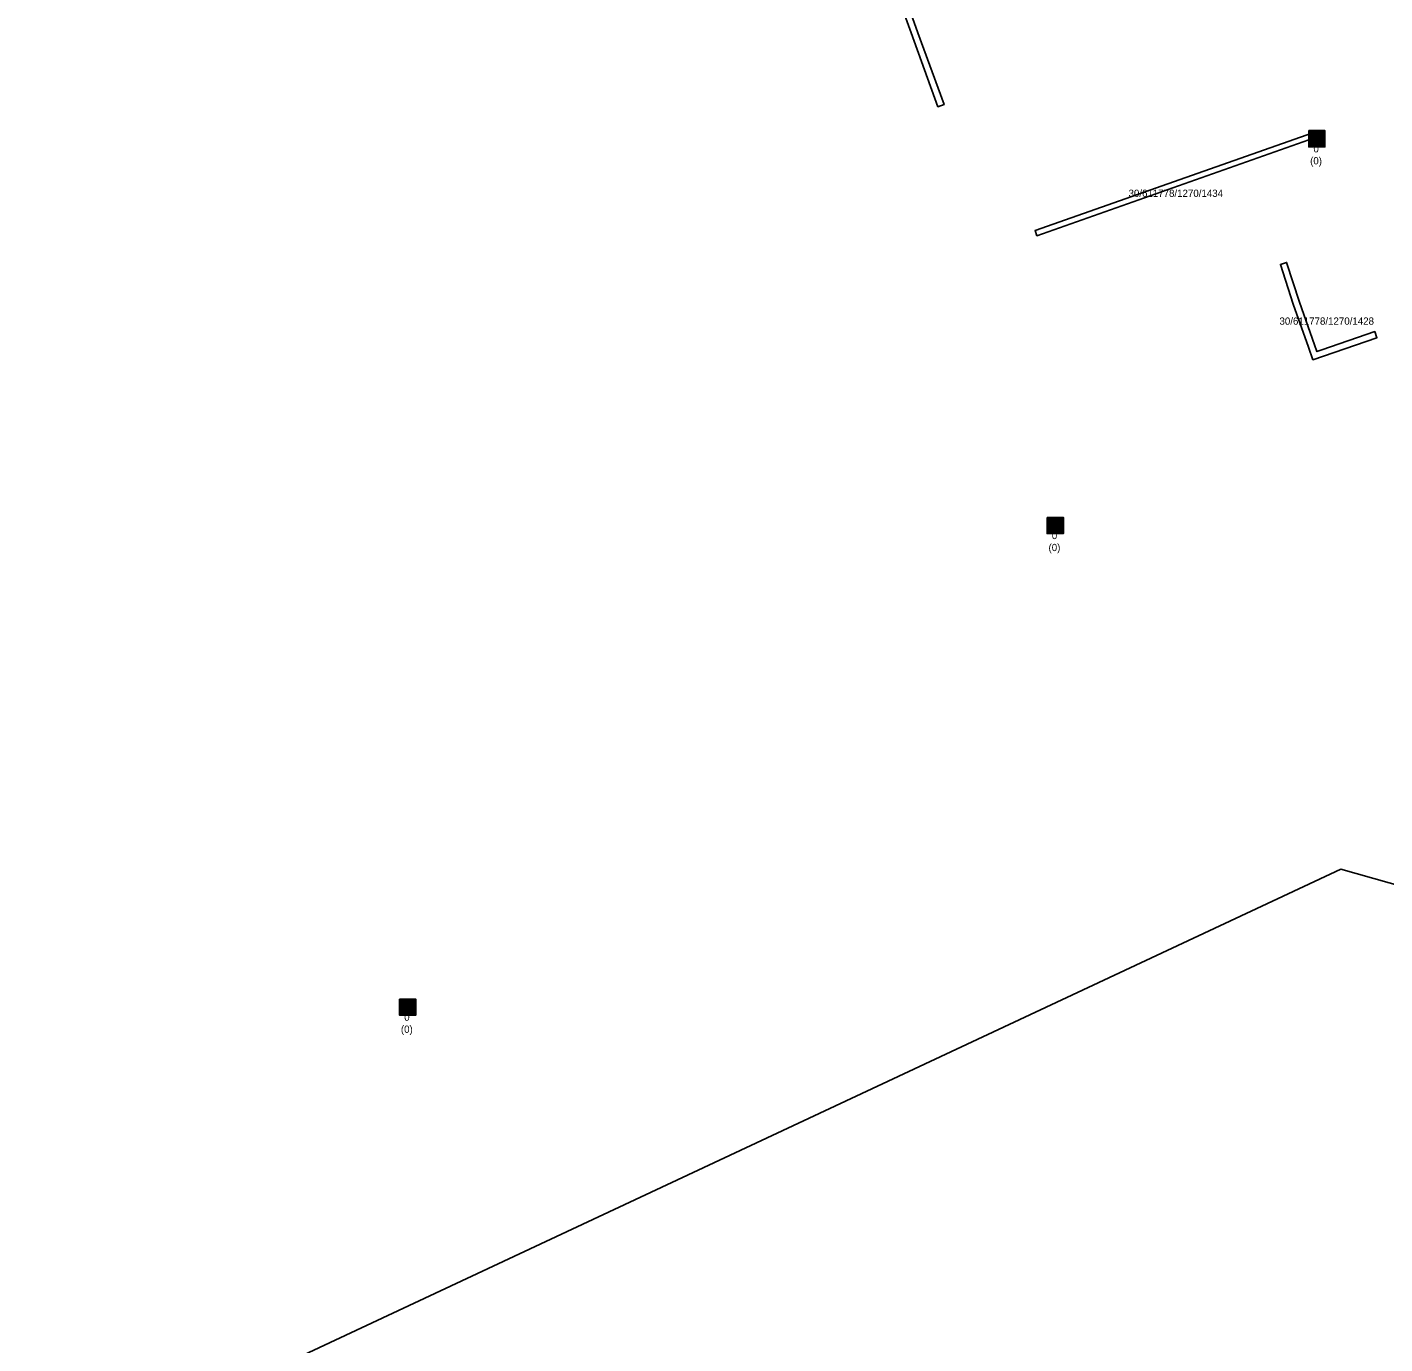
# Model space of a CAD drawing. Extents: x -606452 to -604459, y -1157823 to -1156972.
# Drawn here: x -605543.1 to -605417.7, y -1157639.5 to -1157517.9 of the extents above; entities that cross this region are included whole.
import ezdxf

# ---------------------------------------------------------------- set-up
doc = ezdxf.new("R2010")
doc.units = 0
for name, color, linetype in [('Odvodnění plošné', 7, 'Continuous'), ('Pomocné_Zájmová území 2021', 7, 'Continuous'), ('Uliční vpusť', 7, 'Continuous')]:
    doc.layers.add(name, color=color, linetype=linetype)

msp = doc.modelspace()

# ---------------------------------------------------------------- linework, layer by layer
at = {"layer": 'Odvodnění plošné'}
for points in [[(-605467.71, -1157499.91), (-605473.51, -1157482.64), (-605478.04, -1157469.1), (-605481.74, -1157458.45), (-605482.04, -1157457.58), (-605482.3, -1157453.75), (-605481.76, -1157453.75), (-605481.52, -1157457.3), (-605481.11, -1157458.45), (-605477.47, -1157468.91), (-605472.94, -1157482.45), (-605467.14, -1157499.72), (-605461.48, -1157516.57), (-605461.16, -1157517.47), (-605460.81, -1157518.45), (-605458.38, -1157525.07), (-605458.96, -1157525.26), (-605461.44, -1157518.45), (-605462.05, -1157516.76)], [(-605423.64, -1157527.96), (-605449.82, -1157537.17), (-605449.98, -1157536.7), (-605423.81, -1157527.49)], [(-605424.74, -1157547.46), (-605426.14, -1157543.5), (-605427.32, -1157539.82), (-605426.75, -1157539.64), (-605425.57, -1157543.31), (-605424.18, -1157547.26), (-605423.96, -1157547.87), (-605423.49, -1157547.7), (-605418.62, -1157546.02), (-605418.42, -1157546.59), (-605424.33, -1157548.63)]]:
    msp.add_lwpolyline(points, close=True, dxfattribs=at)
at = {"layer": 'Pomocné_Zájmová území 2021'}
msp.add_lwpolyline([(-606389.784, -1157640.205), (-606452.34, -1157375.134), (-606287.996, -1157134.449), (-606089.723, -1156972.225), (-605785.42, -1157001.913), (-605228.77, -1157012.516), (-604682.722, -1157388.917), (-604597.9, -1157454.655), (-604591.538, -1157788.645), (-604619.105, -1157822.574), (-605421.742, -1157595.673), (-605822.53, -1157783.344)], close=True, dxfattribs=at)
at = {"layer": 'Uliční vpusť'}
for points in [[(-605424.71, -1157527.47), (-605423.21, -1157527.47), (-605423.21, -1157528.97), (-605424.71, -1157528.97)], [(-605424.62, -1157527.56), (-605423.3, -1157527.56), (-605423.3, -1157527.68), (-605424.62, -1157527.68)], [(-605424.62, -1157527.8), (-605423.3, -1157527.8), (-605423.3, -1157527.92), (-605424.62, -1157527.92)], [(-605424.62, -1157528.04), (-605423.3, -1157528.04), (-605423.3, -1157528.16), (-605424.62, -1157528.16)], [(-605424.62, -1157528.28), (-605423.3, -1157528.28), (-605423.3, -1157528.4), (-605424.62, -1157528.4)], [(-605424.62, -1157528.52), (-605423.3, -1157528.52), (-605423.3, -1157528.64), (-605424.62, -1157528.64)], [(-605424.62, -1157528.76), (-605423.3, -1157528.76), (-605423.3, -1157528.88), (-605424.62, -1157528.88)], [(-605448.87, -1157563.18), (-605447.37, -1157563.18), (-605447.37, -1157564.68), (-605448.87, -1157564.68)], [(-605448.78, -1157563.27), (-605447.46, -1157563.27), (-605447.46, -1157563.39), (-605448.78, -1157563.39)], [(-605448.78, -1157563.51), (-605447.46, -1157563.51), (-605447.46, -1157563.63), (-605448.78, -1157563.63)], [(-605448.78, -1157563.75), (-605447.46, -1157563.75), (-605447.46, -1157563.87), (-605448.78, -1157563.87)], [(-605448.78, -1157563.99), (-605447.46, -1157563.99), (-605447.46, -1157564.11), (-605448.78, -1157564.11)], [(-605448.78, -1157564.23), (-605447.46, -1157564.23), (-605447.46, -1157564.35), (-605448.78, -1157564.35)], [(-605448.78, -1157564.47), (-605447.46, -1157564.47), (-605447.46, -1157564.59), (-605448.78, -1157564.59)], [(-605508.68, -1157607.66), (-605507.18, -1157607.66), (-605507.18, -1157609.16), (-605508.68, -1157609.16)], [(-605508.59, -1157607.75), (-605507.27, -1157607.75), (-605507.27, -1157607.87), (-605508.59, -1157607.87)], [(-605508.59, -1157607.99), (-605507.27, -1157607.99), (-605507.27, -1157608.11), (-605508.59, -1157608.11)], [(-605508.59, -1157608.23), (-605507.27, -1157608.23), (-605507.27, -1157608.35), (-605508.59, -1157608.35)], [(-605508.59, -1157608.47), (-605507.27, -1157608.47), (-605507.27, -1157608.59), (-605508.59, -1157608.59)], [(-605508.59, -1157608.71), (-605507.27, -1157608.71), (-605507.27, -1157608.83), (-605508.59, -1157608.83)], [(-605508.59, -1157608.95), (-605507.27, -1157608.95), (-605507.27, -1157609.07), (-605508.59, -1157609.07)]]:
    msp.add_lwpolyline(points, close=True, dxfattribs=at)

# ---------------------------------------------------------------- texts
at = {"layer": 'Odvodnění plošné'}
for s, p in [('30/611778/1270/1434', (-605441.352, -1157533.588)), ('30/611778/1270/1428', (-605427.412, -1157545.393))]:
    msp.add_text(s, height=0.67082, dxfattribs=at).set_placement(p)
at = {"layer": 'Uliční vpusť'}
for p in [(-605424.484, -1157528.268), (-605448.644, -1157563.978), (-605508.454, -1157608.458)]:
    msp.add_text('Rozhodnout', height=0.1155, rotation=359.99999, dxfattribs=at).set_placement(p)
for s, height, p in [('0', 0.671, (-605424.276, -1157529.478)), ('(0)', 0.6708, (-605424.582, -1157530.589)), ('0', 0.671, (-605448.436, -1157565.188)), ('(0)', 0.6708, (-605448.742, -1157566.299)), ('0', 0.671, (-605508.246, -1157609.668)), ('(0)', 0.6708, (-605508.552, -1157610.779))]:
    msp.add_text(s, height=height, dxfattribs=at).set_placement(p)

doc.saveas('drawing.dxf')
